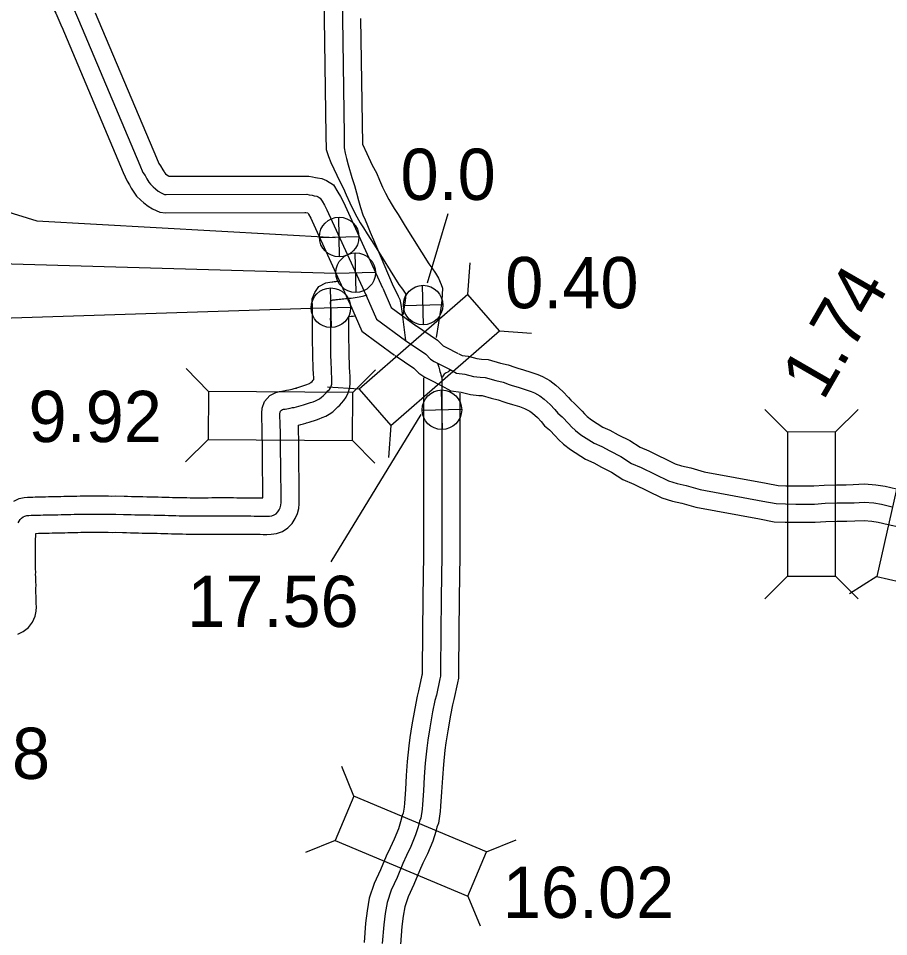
# Model space of a CAD drawing. Extents: x -83719 to 153526, y -11835 to 11446.
# Drawn here: x 9661 to 9900.2, y 337.2 to 589.5 of the extents above; entities that cross this region are included whole.
import ezdxf

# ---------------------------------------------------------------- set-up
doc = ezdxf.new("R2010")
doc.units = 0
for name, color, linetype in [('Level 10', 7, 'Continuous'), ('Level 11', 7, 'Continuous'), ('Level 15', 7, 'Continuous'), ('Level 20', 7, 'Continuous'), ('Level 25', 7, 'Continuous'), ('Level 26', 7, 'Continuous'), ('Level 58', 7, 'Continuous'), ('Level 59', 7, 'Continuous')]:
    doc.layers.add(name, color=color, linetype=linetype)

msp = doc.modelspace()

# ---------------------------------------------------------------- linework, layer by layer
at = {"layer": 'Level 10'}
for points in [[(9749.53, 690.1), (9748.79, 661.82), (9748.61, 656.63), (9748.17, 653.56), (9745.9, 645.98), (9744.28, 641.39), (9744.67, 633.49), (9744.69, 609.67), (9745.04, 589.33)], [(9745.04, 589.34), (9745.52, 557.39), (9745.55, 553.46)], [(9755.03, 589.49), (9755.55, 554.93)], [(9745.57, 553.44), (9746.19, 551.55), (9746.84, 549.91), (9747.65, 548.11), (9749.32, 544.67), (9750.32, 542.76), (9751.08, 540.98), (9752.06, 538.85), (9752.94, 537.03), (9753.98, 534.93), (9754.91, 533.35), (9755.84, 531.92), (9756.86, 530.29), (9758.84, 527.13), (9765.52, 516.39), (9766.53, 515.07), (9767.28, 513.97), (9767.53, 513.57)], [(9755.55, 554.93), (9756.71, 552.33), (9758.25, 549.18), (9759.37, 547.04), (9760.23, 545.02), (9761.1, 543.12), (9761.92, 541.42), (9762.78, 539.7), (9763.41, 538.62), (9764.27, 537.29), (9765.33, 535.6), (9767.32, 532.43), (9773.77, 522.07), (9774.64, 520.92), (9775.64, 519.46), (9776.47, 518.14), (9777.2, 516.34), (9777.52, 515.36)], [(9777.52, 515.36), (9777.35, 511.99), (9777.1, 509.87), (9775.79, 501.77)], [(9767.42, 513.56), (9767.38, 512.83), (9767.19, 511.25), (9766.67, 508)], [(9772.35, 490.68), (9772.36, 441.98), (9772.16, 430.42), (9771.96, 410.59), (9771.96, 409.29), (9771.9, 409.03), (9771, 404.74), (9770.56, 403.23), (9769.91, 399.85), (9769.13, 395.36), (9768.58, 391.93), (9768.26, 389.57), (9767.84, 385.27), (9767.57, 381.44), (9767.34, 377.57), (9767.07, 373.81), (9766.99, 372.74), (9766.74, 371.1), (9766.47, 370.45), (9766.04, 368.74), (9765.46, 366.83), (9764.26, 363.99), (9763.13, 361.6), (9762.05, 359.25), (9760.49, 355.49), (9758.78, 351.81), (9757.44, 347.79), (9756.81, 344.25), (9756.42, 340.9), (9756.01, 335.58)], [(9782.35, 486.49), (9782.36, 441.9), (9782.16, 430.29), (9781.96, 410.54), (9781.96, 408.22), (9781.68, 406.95), (9780.71, 402.3), (9780.29, 400.86), (9779.74, 398.04), (9778.99, 393.71), (9778.47, 390.47), (9778.19, 388.42), (9777.81, 384.44), (9777.55, 380.79), (9777.32, 376.92), (9777.05, 373.07), (9776.93, 371.6), (9776.45, 368.37), (9775.98, 367.28), (9775.68, 366.05), (9774.87, 363.41), (9773.4, 359.92), (9772.19, 357.37), (9771.21, 355.24), (9769.64, 351.46), (9768.08, 348.11), (9767.16, 345.33), (9766.71, 342.79), (9766.37, 339.93), (9765.99, 334.97)]]:
    msp.add_lwpolyline(points, dxfattribs=at)
at = {"layer": 'Level 11'}
for p, q in [((9737.39, 487.92), (9737.22, 487.87)), ((9739.99, 478.27), (9740.17, 478.32)), ((9680.83, 458.29), (9680.85, 458.29)), ((9680.79, 448.29), (9680.77, 448.29))]:
    msp.add_line(p, q, dxfattribs=at)
for points in [[(9737.22, 487.87), (9737.82, 488.06), (9739.72, 488.68), (9740.26, 488.87), (9740.69, 489.03), (9740.95, 489.15), (9741.11, 489.24), (9741.24, 489.33), (9741.39, 489.46), (9741.68, 489.74), (9742.01, 490.08), (9742.14, 490.23), (9742.14, 490.31), (9742.07, 492.17), (9742.04, 492.8), (9742.01, 493.5), (9741.98, 494.23), (9741.97, 494.8), (9741.93, 495.4), (9741.9, 496.19), (9741.88, 496.93), (9741.88, 497.62), (9741.87, 498.31), (9741.87, 499.01), (9741.86, 499.58), (9741.83, 500.33), (9741.85, 501.18), (9741.85, 501.78), (9741.83, 502.51), (9741.83, 503.29), (9741.83, 503.98), (9741.83, 504.68), (9741.82, 505.36), (9741.82, 506.09), (9741.81, 506.84), (9741.82, 507.55), (9741.82, 508.09), (9741.84, 508.9), (9741.84, 509.59), (9741.85, 510.07), (9741.73, 512.42), (9742.46, 514.18), (9743.6, 515.85), (9745.5, 516.81), (9746.59, 517.05), (9747.23, 517.12), (9747.43, 517.14), (9747.79, 517.2), (9748.2, 517.22), (9748.55, 517.27), (9749.02, 517.32), (9749.23, 517.35)], [(9740.17, 478.32), (9740.86, 478.53), (9742.91, 479.21), (9743.67, 479.47), (9744.51, 479.79), (9745.45, 480.21), (9746.41, 480.75), (9747.38, 481.41), (9748.18, 482.11), (9748.79, 482.71), (9749.31, 483.25), (9749.8, 483.79), (9750.42, 484.5), (9751.04, 485.42), (9751.65, 486.6), (9752.05, 488.02), (9752.17, 489.21), (9752.17, 490.15), (9752.13, 490.82), (9752.06, 492.6), (9752.03, 493.26), (9752, 493.88), (9751.98, 494.49), (9751.97, 495.26), (9751.91, 495.96), (9751.89, 496.5), (9751.88, 497.09), (9751.88, 497.72), (9751.87, 498.38), (9751.87, 499.04), (9751.86, 499.85), (9751.83, 500.46), (9751.85, 501.08), (9751.85, 501.91), (9751.83, 502.6), (9751.83, 503.26), (9751.83, 504), (9751.83, 504.74), (9751.82, 505.46), (9751.82, 506.16), (9751.81, 506.83), (9751.82, 507.49), (9751.82, 507.55), (9751.93, 507.57), (9752.43, 507.62), (9752.96, 507.67), (9753.56, 507.73)], [(9680.85, 458.29), (9681.79, 458.29), (9682.7, 458.28), (9683.7, 458.28), (9684.7, 458.28), (9685.73, 458.27), (9686.61, 458.25), (9687.74, 458.31), (9690.01, 458.2), (9691, 458.17), (9692.04, 458.15), (9693.1, 458.12), (9694.16, 458.1), (9695.21, 458.08), (9696.25, 458.06), (9697.29, 458.04), (9698.34, 458.03), (9699.42, 458), (9700.42, 457.97), (9701.41, 457.94), (9702.41, 457.91), (9703.36, 457.87), (9704.32, 457.85), (9705.3, 457.83), (9706.27, 457.81), (9707.26, 457.8), (9708.23, 457.78), (9709.17, 457.77), (9710.14, 457.77), (9711.03, 457.77), (9711.81, 457.79), (9712.15, 457.78), (9713.11, 457.79), (9714.12, 457.8), (9715.15, 457.8), (9716.15, 457.8), (9717.14, 457.8), (9718.13, 457.8), (9719.12, 457.8), (9720.09, 457.8), (9721.05, 457.79), (9722.02, 457.79), (9722.98, 457.78), (9723.93, 457.77), (9724.87, 457.76), (9725.82, 457.75), (9726.72, 457.74), (9727.69, 457.73), (9728.19, 457.71), (9728.19, 457.96), (9728.19, 458.76), (9728.19, 459.57), (9728.18, 460.38), (9728.16, 461.25), (9728.14, 462.17), (9728.13, 463.12), (9728.11, 464.08), (9728.1, 465.05), (9728.09, 466.05), (9728.07, 467.08), (9728.07, 468.25), (9728.05, 469.11), (9728.04, 470.18), (9728.04, 471.18), (9728.04, 472.17), (9728.04, 473.17), (9728.02, 474.17), (9728.01, 475.18), (9727.99, 476.17), (9727.96, 477.13), (9727.94, 478), (9727.92, 478.7), (9727.88, 479.47), (9727.88, 480.23), (9727.87, 481), (9727.98, 482.34), (9728.66, 484.19), (9730.1, 485.83), (9731.7, 486.67), (9732.79, 486.96), (9733.42, 487.07), (9733.89, 487.15), (9734.29, 487.22), (9734.7, 487.3), (9735.35, 487.44), (9735.81, 487.52), (9736.21, 487.61), (9736.76, 487.75), (9737.39, 487.92)], [(9680.77, 448.29), (9681.7, 448.29), (9682.68, 448.28), (9683.69, 448.28), (9684.64, 448.28), (9685.61, 448.27), (9686.76, 448.25), (9687.74, 448.3), (9689.62, 448.21), (9690.73, 448.18), (9691.81, 448.15), (9692.88, 448.13), (9693.94, 448.1), (9695.02, 448.08), (9696.09, 448.06), (9697.13, 448.05), (9698.16, 448.03), (9699.12, 448.01), (9700.08, 447.97), (9701.1, 447.94), (9702.09, 447.91), (9703.1, 447.88), (9704.1, 447.86), (9705.1, 447.83), (9706.09, 447.82), (9707.08, 447.8), (9708.09, 447.78), (9709.11, 447.77), (9710.12, 447.77), (9711.15, 447.77), (9711.88, 447.79), (9712.12, 447.78), (9713.19, 447.79), (9714.18, 447.8), (9715.16, 447.8), (9716.15, 447.8), (9717.14, 447.8), (9718.12, 447.8), (9719.09, 447.8), (9720.06, 447.8), (9721.01, 447.79), (9721.95, 447.79), (9722.89, 447.78), (9723.84, 447.77), (9724.78, 447.76), (9725.67, 447.76), (9726.58, 447.74), (9727.45, 447.73), (9728.25, 447.7), (9729.28, 447.68), (9730.46, 447.73), (9731.93, 447.95), (9733.53, 448.53), (9735.02, 449.48), (9736.23, 450.71), (9737.09, 452.05), (9737.69, 453.43), (9738.04, 454.84), (9738.17, 456.12), (9738.19, 457.12), (9738.19, 457.94), (9738.19, 458.75), (9738.19, 459.64), (9738.18, 460.56), (9738.16, 461.46), (9738.14, 462.36), (9738.12, 463.27), (9738.11, 464.21), (9738.1, 465.18), (9738.09, 466.17), (9738.07, 467.17), (9738.07, 468.41), (9738.04, 469.27), (9738.04, 470.21), (9738.04, 471.18), (9738.04, 472.19), (9738.04, 473.24), (9738.02, 474.32), (9738, 475.38), (9737.98, 476.41), (9737.96, 477.37), (9737.95, 477.74), (9738.64, 477.91), (9739.31, 478.08), (9739.99, 478.27)], [(9659.69, 456.86), (9661.22, 457.54), (9662.56, 457.8), (9663.45, 457.89), (9664.19, 457.94), (9664.9, 457.96), (9665.57, 457.98), (9666.25, 458), (9666.93, 458.02), (9667.67, 458.04), (9668.44, 458.06), (9669.25, 458.08), (9670.1, 458.09), (9670.92, 458.1), (9671.75, 458.12), (9672.6, 458.14), (9673.47, 458.16), (9674.36, 458.18), (9675.23, 458.2), (9676.12, 458.23), (9677.04, 458.25), (9677.96, 458.27), (9678.9, 458.29), (9679.87, 458.3), (9680.83, 458.29)], [(9660.81, 420.29), (9662.31, 421), (9663.72, 422.1), (9664.84, 423.57), (9665.56, 425.2), (9665.83, 426.65), (9665.91, 427.81), (9665.89, 428.68), (9665.87, 429.44), (9665.83, 430.07), (9665.84, 430.83), (9665.78, 431.51), (9665.79, 432.02), (9665.8, 432.74), (9665.83, 433.81), (9665.76, 434.56), (9665.77, 435.22), (9665.72, 436.12), (9665.7, 436.57), (9665.74, 437.35), (9665.7, 438.23), (9665.69, 438.9), (9665.68, 439.7), (9665.67, 440.51), (9665.66, 441.33), (9665.65, 442.17), (9665.65, 443.01), (9665.66, 443.86), (9665.67, 444.72), (9665.69, 445.57), (9665.71, 446.43), (9665.72, 447.25), (9665.73, 447.98), (9665.84, 447.99), (9666.5, 448), (9667.21, 448.02), (9667.94, 448.04), (9668.7, 448.06), (9669.47, 448.08), (9670.25, 448.1), (9671.09, 448.11), (9671.96, 448.12), (9672.83, 448.14), (9673.71, 448.17), (9674.59, 448.19), (9675.5, 448.21), (9676.39, 448.23), (9677.27, 448.26), (9678.15, 448.27), (9679.03, 448.29), (9679.9, 448.3), (9680.79, 448.29)]]:
    msp.add_lwpolyline(points, dxfattribs=at)
at = {"layer": 'Level 15'}
for points in [[(9659.33, 600.59), (9669.17, 593.38), (9669.91, 592.78), (9670.64, 592.02), (9670.66, 592), (9671.23, 590.94), (9672.9, 587.09)], [(9682.09, 591.02), (9698.9, 551.17), (9699.6, 549.62), (9700.05, 548.95), (9700.64, 547.88), (9701.02, 547.28), (9701.11, 547.15), (9701.45, 546.8), (9701.79, 546.51), (9702.23, 546.18), (9702.35, 546.1), (9740.77, 546.16), (9741.79, 545.94), (9742.68, 545.8), (9743.21, 545.68), (9744.4, 545.51), (9745.7, 544.92), (9747.61, 543.75), (9748.79, 541.77), (9749.47, 540.52), (9750.23, 539.15), (9750.78, 538.01), (9761.1, 515.41)], [(9672.88, 587.13), (9689.74, 547.17), (9690.84, 544.72), (9691.52, 543.72), (9692, 542.85), (9692.69, 541.72), (9693.47, 540.65), (9694.59, 539.53), (9695.45, 538.76), (9696.61, 537.89), (9697.83, 537.15), (9699.85, 536.21), (9701.41, 536.1), (9739.73, 536.16), (9739.98, 536.11), (9740.54, 536.02), (9740.7, 535.72), (9741.34, 534.56), (9741.72, 533.76), (9752, 511.25)], [(9761.13, 515.34), (9763.45, 510.07), (9770.3, 505.05)], [(9751.98, 511.31), (9755.38, 503.58), (9764.4, 496.98)], [(9770.14, 505.17), (9776.2, 501.09), (9777.54, 499.68), (9777.75, 499.54), (9778.45, 499.19)], [(9778.49, 499.17), (9781.89, 497.44)], [(9782.05, 497.35), (9782.98, 496.83), (9784.64, 496.64), (9787.01, 495.99), (9788.27, 495.87), (9790.09, 495.78), (9793.49, 494.79), (9795.58, 494.3), (9797.47, 493.67), (9798.27, 493.42), (9799.81, 492.93), (9801.88, 492.3), (9803.77, 491.6), (9805.02, 491.07), (9807.03, 489.99), (9808.71, 488.67), (9810.62, 486.99), (9812.19, 485.34), (9812.81, 484.57), (9813.85, 483.7), (9815.91, 481.53), (9816.57, 480.8), (9817.34, 480.08), (9818.5, 479.17), (9821.64, 477.18), (9823.56, 476.3), (9825.87, 475.09), (9829.06, 473.48), (9831.85, 471.64), (9834.26, 470.63), (9841.52, 467.05), (9843.24, 466.53), (9845.79, 466), (9849.51, 464.92), (9866.5, 461.77), (9869.85, 461.14), (9871.97, 461.06), (9874.68, 461.03), (9877.11, 461.03), (9879.61, 461.03), (9882.46, 461.26), (9885.89, 461.34), (9888.56, 461.34), (9890.48, 461.4), (9893.59, 461.55), (9896.69, 461.31), (9899.21, 460.92), (9902.33, 460.19)], [(9764.56, 496.87), (9769.71, 493.41), (9771.03, 492.01), (9772.68, 490.89), (9773.98, 490.24)], [(9773.95, 490.26), (9777.35, 488.53)], [(9777.19, 488.61), (9779.85, 487.13), (9782.73, 486.79), (9785.22, 486.11), (9787.57, 485.9), (9788.42, 485.85), (9790.95, 485.11), (9792.86, 484.67), (9794.37, 484.17), (9795.23, 483.89), (9796.83, 483.38), (9798.69, 482.81), (9800.07, 482.31), (9800.68, 482.04), (9801.54, 481.59), (9802.32, 480.97), (9803.68, 479.78), (9804.64, 478.76), (9805.63, 477.54), (9806.99, 476.4), (9808.6, 474.7), (9809.46, 473.76), (9810.83, 472.48), (9812.73, 470.99), (9816.86, 468.38), (9819.15, 467.32), (9821.3, 466.2), (9824.04, 464.81), (9827.12, 462.78), (9830.11, 461.53), (9837.85, 457.71), (9840.79, 456.83), (9843.37, 456.29), (9847.19, 455.18), (9864.66, 451.94), (9868.72, 451.18), (9871.73, 451.06), (9874.62, 451.03), (9877.12, 451.03), (9880.02, 451.03), (9882.97, 451.27), (9886, 451.34), (9888.73, 451.34), (9890.88, 451.41), (9893.44, 451.53), (9895.54, 451.37), (9897.29, 451.1), (9900.1, 450.44), (9903.49, 449.69)]]:
    msp.add_lwpolyline(points, dxfattribs=at)
at = {"layer": 'Level 20'}
for p, q in [((9784.55, 513.58), (9785.15, 522.36)), ((9793.22, 503.63), (9802, 503.02)), ((9713.26, 486.99), (9707.08, 493.26)), ((9752.86, 486.73), (9759.12, 492.91)), ((9754.69, 487.57), (9745.91, 488.17)), ((9872.4, 475.83), (9866.17, 482.04)), ((9885.6, 475.84), (9891.82, 482.06)), ((9763.36, 477.61), (9762.75, 468.83)), ((9713.17, 473.79), (9706.91, 467.61)), ((9752.77, 473.53), (9758.95, 467.27)), ((9872.43, 436.23), (9866.21, 430)), ((9885.63, 436.24), (9891.86, 430.02)), ((9896.92, 436.09), (9889.47, 431.4)), ((9753.17, 375.79), (9749.84, 383.94)), ((9748.05, 363.62), (9739.91, 360.3)), ((9789.67, 360.45), (9797.82, 363.78)), ((9784.56, 348.28), (9787.89, 340.13))]:
    msp.add_line(p, q, dxfattribs=at)
for points in [[(9763.36, 477.61), (9793.22, 503.63), (9784.55, 513.58), (9754.69, 487.57)], [(9713.17, 473.79), (9752.77, 473.53), (9752.86, 486.73), (9713.26, 486.99)], [(9872.4, 475.83), (9872.43, 436.23), (9885.63, 436.24), (9885.6, 475.84)], [(9909.79, 433.16), (9918.57, 471.78), (9905.7, 474.71), (9896.92, 436.09)], [(9789.67, 360.45), (9753.17, 375.79), (9748.05, 363.62), (9784.56, 348.28)]]:
    msp.add_lwpolyline(points, close=True, dxfattribs=at)
at = {"layer": 'Level 25'}
for p, q in [((9779.02, 535.82), (9773.34, 516.76)), ((9746.92, 440.18), (9771.67, 480.64))]:
    msp.add_line(p, q, dxfattribs=at)
for points in [[(9613.6, 550.03), (9666.02, 533.84), (9748.06, 529.3)], [(9630.43, 522.83), (9748.26, 519.5)], [(9620.72, 499.51), (9622.01, 505.99), (9741.45, 509.86)]]:
    msp.add_lwpolyline(points, dxfattribs=at)
at = {"layer": 'Level 26'}
for p, q in [((9749.28, 524), (9749.03, 534.85)), ((9743.73, 529.3), (9754.58, 529.55)), ((9753.81, 514.2), (9753.56, 525.05)), ((9748.26, 519.5), (9759.11, 519.75)), ((9747, 504.56), (9746.75, 515.41)), ((9772.34, 505.28), (9772.09, 516.13)), ((9741.45, 509.86), (9752.3, 510.11)), ((9766.79, 510.58), (9777.64, 510.83)), ((9777.53, 476.52), (9777.28, 487.37)), ((9771.98, 481.82), (9782.83, 482.07))]:
    msp.add_line(p, q, dxfattribs=at)
for centre in [(9749.15, 529.42), (9753.68, 519.62), (9746.87, 509.99), (9772.22, 510.71), (9777.4, 481.95)]:
    msp.add_circle(centre, 5.43, dxfattribs=at)
at = {"layer": 'Level 59'}
for points in [[(9754.5, 688.81), (9753.79, 661.67), (9753.6, 656.19), (9753.07, 652.49), (9750.65, 644.43), (9749.32, 640.66), (9749.67, 633.61), (9749.69, 609.71), (9750.03, 589.41)], [(9662.29, 604.63), (9672.22, 597.34), (9673.29, 596.47), (9674.06, 595.67), (9674.73, 595.11), (9675.14, 594.24), (9675.74, 593.11), (9677.48, 589.07)], [(9677.48, 589.07), (9694.32, 549.17), (9695.22, 547.17), (9695.79, 546.33), (9696.32, 545.37), (9696.85, 544.5), (9697.29, 543.9), (9698.02, 543.16), (9698.62, 542.63), (9699.42, 542.03), (9700.19, 541.56), (9701.12, 541.13), (9701.59, 541.1), (9740.25, 541.16), (9740.88, 541.02), (9741.72, 540.89), (9742.28, 540.76), (9742.98, 540.66), (9743.35, 540.49), (9743.95, 540.13), (9744.45, 539.29), (9745.08, 538.12), (9745.78, 536.86), (9746.25, 535.89), (9756.55, 513.33)], [(9750.03, 589.41), (9750.52, 557.46), (9750.55, 553.88), (9750.78, 552.45), (9751.12, 550.98), (9751.58, 549.24), (9752.65, 545.74), (9753.38, 543.57), (9753.88, 541.57), (9754.48, 539.43), (9755.05, 537.56), (9755.68, 535.53), (9756.25, 534.09), (9756.92, 532.59), (9757.68, 530.79), (9759.15, 527.35), (9763.98, 515.9), (9764.72, 514.54), (9765.38, 513.13), (9765.78, 512.2), (9766.08, 510.9), (9766.38, 509.06), (9767.35, 501.02)], [(9738.69, 483.1), (9739.34, 483.3), (9741.31, 483.94), (9741.96, 484.17), (9742.6, 484.41), (9743.2, 484.68), (9743.76, 484.99), (9744.31, 485.37), (9744.78, 485.78), (9745.23, 486.22), (9745.66, 486.67), (9746.07, 487.12), (9746.45, 487.55), (9746.74, 487.98), (9746.98, 488.45), (9747.12, 488.94), (9747.17, 489.46), (9747.17, 490), (9747.13, 490.57), (9747.07, 492.39), (9747.03, 493.03), (9747.01, 493.69), (9746.98, 494.36), (9746.97, 495.03), (9746.92, 495.68), (9746.9, 496.35), (9746.88, 497.01), (9746.88, 497.67), (9746.87, 498.35), (9746.87, 499.03), (9746.86, 499.72), (9746.83, 500.39), (9746.85, 501.13), (9746.85, 501.85), (9746.83, 502.55), (9746.83, 503.28), (9746.83, 503.99), (9746.83, 504.71), (9746.82, 505.41), (9746.82, 506.12), (9746.81, 506.84), (9746.82, 507.52), (9746.82, 508.02), (9746.84, 508.85), (9746.84, 509.5), (9746.86, 510.1), (9746.78, 511.56), (9746.88, 511.79), (9747, 511.97), (9747.18, 512.06), (9747.42, 512.11), (9747.69, 512.14), (9748.01, 512.17), (9748.36, 512.22), (9748.72, 512.25), (9749.15, 512.31), (9749.57, 512.35), (9750, 512.4), (9750.45, 512.44), (9750.93, 512.49), (9751.42, 512.54), (9751.93, 512.59), (9752.45, 512.65), (9752.97, 512.7), (9753.54, 512.78), (9754.08, 512.87), (9754.61, 512.96), (9755.11, 513.07), (9755.55, 513.17), (9755.9, 513.25), (9756.83, 513.57)], [(9756.55, 513.33), (9759.42, 506.82), (9767.35, 501.02)], [(9767.35, 501.02), (9772.95, 497.25), (9774.29, 495.85), (9775.22, 495.22), (9776.22, 494.72)], [(9776.22, 494.72), (9779.62, 492.98)], [(9776.22, 494.72), (9776.55, 493.61), (9776.69, 492.95), (9776.82, 492.45), (9776.99, 491.98), (9777.09, 491.58), (9777.35, 490.68)], [(9779.62, 492.98), (9779.29, 492.51), (9778.99, 492.31), (9778.55, 492.11), (9778.29, 491.91), (9778.02, 491.71), (9777.85, 491.48), (9777.69, 491.21), (9777.52, 490.88), (9777.35, 490.68)], [(9779.62, 492.98), (9781.42, 491.98), (9783.68, 491.72), (9786.12, 491.05), (9787.92, 490.88), (9789.25, 490.82), (9792.22, 489.95), (9794.22, 489.49), (9795.92, 488.92), (9796.75, 488.65), (9798.32, 488.15), (9800.28, 487.56), (9801.92, 486.96), (9802.85, 486.56), (9804.28, 485.79), (9805.52, 484.82), (9807.15, 483.39), (9808.42, 482.05), (9809.22, 481.05), (9810.42, 480.05), (9812.25, 478.12), (9813.02, 477.28), (9814.08, 476.28), (9815.62, 475.08), (9819.25, 472.78), (9821.35, 471.81), (9823.58, 470.65), (9826.55, 469.15), (9829.48, 467.21), (9832.18, 466.08), (9839.68, 462.38), (9842.02, 461.68), (9844.58, 461.15), (9848.35, 460.05), (9865.58, 456.86), (9869.28, 456.16), (9871.85, 456.06), (9874.65, 456.03), (9877.12, 456.03), (9879.82, 456.03), (9882.72, 456.27), (9885.95, 456.34), (9888.65, 456.34), (9890.68, 456.41), (9893.51, 456.54), (9896.11, 456.34), (9898.25, 456.01), (9901.21, 455.31)], [(9777.35, 490.68), (9777.36, 441.94), (9777.16, 430.36), (9776.96, 410.56), (9776.96, 408.76), (9776.79, 407.99), (9775.86, 403.52), (9775.43, 402.05), (9774.83, 398.94), (9774.06, 394.54), (9773.53, 391.2), (9773.23, 388.99), (9772.83, 384.85), (9772.56, 381.12), (9772.33, 377.24), (9772.06, 373.44), (9771.96, 372.17), (9771.59, 369.73), (9771.23, 368.86), (9770.86, 367.39), (9770.16, 365.12), (9768.83, 361.95), (9767.66, 359.48), (9766.63, 357.24), (9765.06, 353.47), (9763.43, 349.96), (9762.3, 346.56), (9761.76, 343.52), (9761.4, 340.42), (9761, 335.27)], [(9680.81, 453.29), (9681.74, 453.29), (9682.69, 453.28), (9683.69, 453.28), (9684.67, 453.28), (9685.67, 453.27), (9686.69, 453.25), (9687.74, 453.3), (9689.82, 453.21), (9690.87, 453.17), (9691.93, 453.15), (9692.99, 453.12), (9694.05, 453.1), (9695.11, 453.08), (9696.17, 453.06), (9697.21, 453.04), (9698.25, 453.03), (9699.27, 453.01), (9700.25, 452.97), (9701.26, 452.94), (9702.25, 452.91), (9703.23, 452.88), (9704.21, 452.86), (9705.2, 452.83), (9706.18, 452.82), (9707.17, 452.8), (9708.16, 452.78), (9709.14, 452.77), (9710.13, 452.77), (9711.09, 452.77), (9711.84, 452.79), (9712.14, 452.78), (9713.15, 452.79), (9714.15, 452.8), (9715.15, 452.8), (9716.15, 452.8), (9717.14, 452.8), (9718.13, 452.8), (9719.11, 452.8), (9720.07, 452.8), (9721.03, 452.79), (9721.98, 452.79), (9722.94, 452.78), (9723.89, 452.77), (9724.82, 452.76), (9725.75, 452.75), (9726.65, 452.74), (9727.57, 452.73), (9728.4, 452.7), (9729.22, 452.68), (9729.99, 452.71), (9730.68, 452.82), (9731.31, 453.05), (9731.85, 453.39), (9732.31, 453.86), (9732.67, 454.41), (9732.93, 455.03), (9733.1, 455.71), (9733.17, 456.43), (9733.19, 457.17), (9733.19, 457.95), (9733.19, 458.76), (9733.19, 459.6), (9733.18, 460.47), (9733.16, 461.36), (9733.14, 462.27), (9733.13, 463.2), (9733.11, 464.14), (9733.1, 465.12), (9733.09, 466.11), (9733.07, 467.13), (9733.07, 468.33), (9733.04, 469.19), (9733.04, 470.2), (9733.04, 471.18), (9733.04, 472.18), (9733.04, 473.21), (9733.02, 474.24), (9733.01, 475.28), (9732.98, 476.29), (9732.96, 477.25), (9732.94, 478.13), (9732.91, 478.91), (9732.88, 479.61), (9732.88, 480.25), (9732.87, 480.81), (9732.91, 481.26), (9733.03, 481.59), (9733.25, 481.83), (9733.53, 481.98), (9733.88, 482.08), (9734.27, 482.15), (9734.72, 482.22), (9735.19, 482.3), (9735.71, 482.4), (9736.28, 482.53), (9736.82, 482.61), (9737.43, 482.76), (9738.03, 482.92), (9738.69, 483.1)], [(9660.95, 450.87), (9661.15, 451.34), (9661.43, 451.78), (9661.8, 452.19), (9662.24, 452.52), (9662.74, 452.74), (9663.29, 452.85), (9663.86, 452.9), (9664.45, 452.94), (9665.07, 452.97), (9665.71, 452.98), (9666.37, 453), (9667.07, 453.02), (9667.8, 453.04), (9668.57, 453.06), (9669.36, 453.08), (9670.17, 453.09), (9671.01, 453.11), (9671.85, 453.12), (9672.72, 453.14), (9673.59, 453.16), (9674.47, 453.18), (9675.36, 453.2), (9676.26, 453.23), (9677.15, 453.25), (9678.06, 453.27), (9678.97, 453.29), (9679.88, 453.3), (9680.81, 453.29)]]:
    msp.add_lwpolyline(points, dxfattribs=at)

# ---------------------------------------------------------------- texts
at = {"layer": 'Level 25'}
for s, p in [('0.0', (9766.01, 539.61)), ('17.56', (9707.39, 422.24))]:
    msp.add_text(s, height=14.08, dxfattribs=at).set_placement(p)
at = {"layer": 'Level 58'}
for s, p in [('0.0', (9766.01, 539.61)), ('0.40', (9794.8, 509.85)), ('9.92', (9663.76, 473.07)), ('8.18', (9633.04, 380.51)), ('16.02', (9794.15, 342.32))]:
    msp.add_text(s, height=14.08, dxfattribs=at).set_placement(p)
msp.add_text('1.74', height=14.08, rotation=60, dxfattribs=at).set_placement((9882.18, 484.12))

doc.saveas('drawing.dxf')
